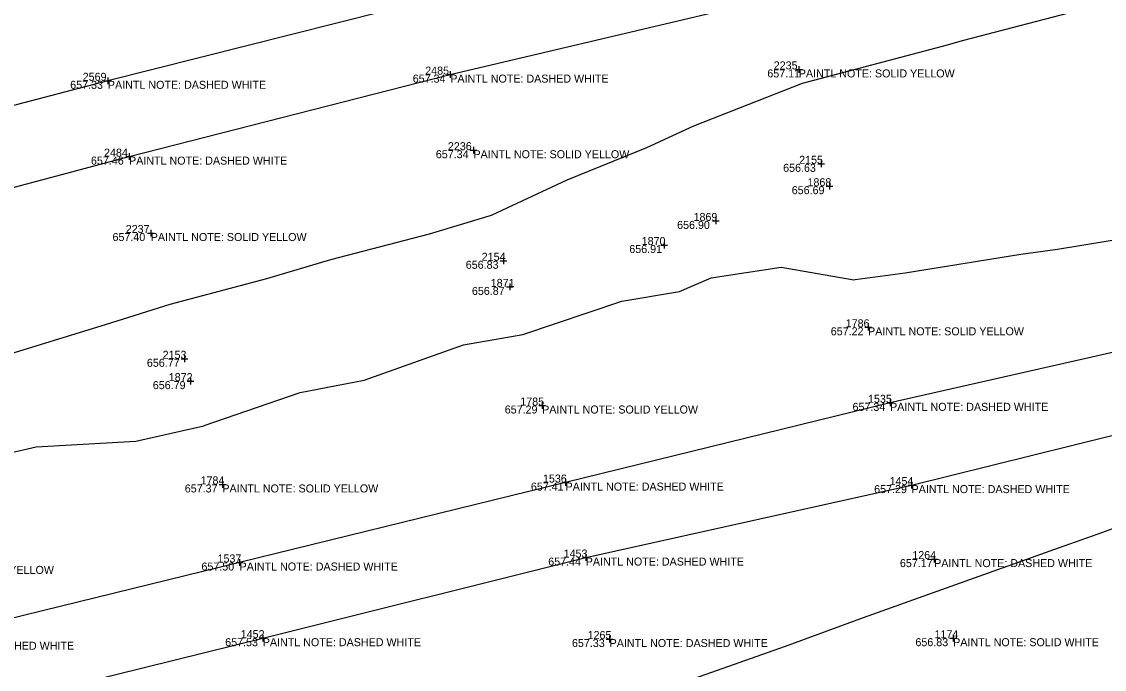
# Model space of a CAD drawing. Extents: x 2129350 to 2137777, y 657588 to 659885.
# Drawn here: x 2135611 to 2135773.3, y 659349.4 to 659446.5 of the extents above; entities that cross this region are included whole.
import ezdxf

# ---------------------------------------------------------------- set-up
doc = ezdxf.new("R2010")
doc.units = 0
for name, color, linetype in [('DT_X_Contour_Minor', 7, 'Continuous'), ('PV_X_COP', 7, 'Continuous'), ('SV_X_Shot_Marker', 7, 'Continuous'), ('SV_X_Text_Comment', 7, 'Continuous'), ('SV_X_Text_Elevation', 7, 'Continuous'), ('SV_X_Text_Name', 7, 'Continuous')]:
    doc.layers.add(name, color=color, linetype=linetype)

msp = doc.modelspace()

# ---------------------------------------------------------------- linework, layer by layer
at = {"layer": 'DT_X_Contour_Minor'}
for points in [[(2135775.44, 659449.75), (2135751.98, 659443.58), (2135749.73, 659442.95), (2135727.99, 659437.21), (2135711.72, 659430.78), (2135704.69, 659427.56), (2135692.73, 659422.69), (2135681.49, 659417.44), (2135681.39, 659417.4), (2135681.37, 659417.4), (2135672.11, 659414.62), (2135657.28, 659410.75), (2135647.69, 659407.89), (2135633.23, 659404.09), (2135623.52, 659401.03), (2135609.37, 659396.69)], [(2135608.83, 659381.76), (2135613.18, 659382.74), (2135628.14, 659383.56), (2135638.33, 659385.9), (2135638.38, 659385.92), (2135652.77, 659390.88), (2135662.35, 659392.71), (2135677.25, 659398.02), (2135686.11, 659399.59), (2135700.95, 659404.59), (2135709.64, 659405.99), (2135714.38, 659408.06), (2135724.83, 659409.66), (2135735.77, 659407.78), (2135735.93, 659407.8), (2135743.43, 659408.79), (2135760.76, 659411.62), (2135766.28, 659412.36), (2135785.42, 659415.52)], [(2135789.93, 659376.02), (2135772.3, 659369.66), (2135767.2, 659367.87), (2135748.9, 659361.3), (2135737.17, 659357.12), (2135725.43, 659352.83), (2135706.63, 659346.19), (2135701.81, 659344.45), (2135701.68, 659344.4), (2135701.67, 659344.4), (2135680.26, 659337.21), (2135678.12, 659336.51), (2135677.87, 659336.43), (2135677.52, 659336.31), (2135655.12, 659328.95), (2135654.89, 659328.87), (2135651.51, 659327.82), (2135634.23, 659322.47), (2135628.95, 659321.03), (2135623.14, 659319.56), (2135608.08, 659315.02)]]:
    msp.add_lwpolyline(points, dxfattribs=at)
at = {"layer": 'PV_X_COP'}
for points in [[(2136359.31, 659593.78), (2136309.46, 659585.92), (2136260.53, 659576.04), (2136210.8, 659566.61), (2136161.75, 659556.71), (2136112.4, 659546.93), (2136063.85, 659536.42), (2136014.78, 659526.2), (2135964.81, 659515.67), (2135916.24, 659504.84), (2135868.06, 659494.99), (2135818.67, 659484.5), (2135769.77, 659472.6), (2135720.59, 659462.09), (2135672.33, 659449.82), (2135623.94, 659437.59), (2135576.14, 659425.09), (2135527.35, 659412.34), (2135478.99, 659399.05)], [(2135482.21, 659388.12), (2135530.34, 659401.09), (2135578.79, 659413.34), (2135627.11, 659426.23), (2135675.26, 659438.52), (2135724.21, 659450.12), (2135773.35, 659461.44), (2135822.03, 659472.55), (2135870.37, 659483.68), (2135919.4, 659494.22), (2135968.26, 659505.22), (2136017.63, 659514.84), (2136066.84, 659525.26), (2136115.91, 659535.55), (2136164.93, 659545.45), (2136213.86, 659555.95), (2136262.67, 659564.74), (2136312.74, 659573.59)], [(2136329.85, 659510.95), (2136280.38, 659502.64), (2136230.88, 659493.54), (2136181.4, 659484.18), (2136132.47, 659474.69), (2136083.19, 659464.43), (2136034.23, 659454.15), (2135985.75, 659444.01), (2135936.41, 659433.42), (2135887.96, 659422.06), (2135838.84, 659411.57), (2135789.51, 659400.28), (2135741.18, 659389.33), (2135692.54, 659377.38), (2135643.68, 659365.4), (2135595.16, 659353.53), (2135547.18, 659341.2), (2135498.35, 659328.82)], [(2135501.4, 659316.76), (2135549.86, 659329.4), (2135598.38, 659342.03), (2135647.15, 659354.06), (2135695.56, 659366.14), (2135744.4, 659377), (2135792.77, 659388.98), (2135841.76, 659399.85), (2135890.98, 659411.01), (2135939.56, 659421.48), (2135988.27, 659432.06), (2136037.65, 659442.77), (2136086.4, 659453.35), (2136135.67, 659463.31), (2136184.84, 659472.56), (2136234.37, 659481.65), (2136283.69, 659491.06), (2136332.92, 659499.96)]]:
    msp.add_lwpolyline(points, dxfattribs=at)
at = {"layer": 'SV_X_Shot_Marker'}
for p, q in [((2135675.26, 659439.02), (2135675.26, 659438.02)), ((2135727, 659439.3), (2135728, 659439.3)), ((2135727.5, 659439.8), (2135727.5, 659438.8)), ((2135727.5, 659439.3), (2135727.5, 659439.3)), ((2135623.44, 659437.59), (2135624.44, 659437.59)), ((2135623.94, 659438.09), (2135623.94, 659437.09)), ((2135623.94, 659437.59), (2135623.94, 659437.59)), ((2135674.76, 659438.52), (2135675.76, 659438.52)), ((2135675.26, 659438.52), (2135675.26, 659438.52)), ((2135678.73, 659427.69), (2135678.73, 659426.69)), ((2135626.61, 659426.23), (2135627.61, 659426.23)), ((2135627.11, 659426.73), (2135627.11, 659425.73)), ((2135627.11, 659426.23), (2135627.11, 659426.23)), ((2135678.23, 659427.19), (2135679.23, 659427.19)), ((2135678.73, 659427.19), (2135678.73, 659427.19)), ((2135730.83, 659425.65), (2135730.83, 659424.65)), ((2135730.33, 659425.15), (2135731.33, 659425.15)), ((2135730.83, 659425.15), (2135730.83, 659425.15)), ((2135731.62, 659421.79), (2135732.62, 659421.79)), ((2135732.12, 659422.29), (2135732.12, 659421.29)), ((2135732.12, 659421.79), (2135732.12, 659421.79)), ((2135714.54, 659416.59), (2135715.54, 659416.59)), ((2135715.04, 659417.09), (2135715.04, 659416.09)), ((2135715.04, 659416.59), (2135715.04, 659416.59)), ((2135629.86, 659414.78), (2135630.86, 659414.78)), ((2135630.36, 659415.28), (2135630.36, 659414.28)), ((2135630.36, 659414.78), (2135630.36, 659414.78)), ((2135706.84, 659412.98), (2135707.84, 659412.98)), ((2135707.34, 659413.48), (2135707.34, 659412.48)), ((2135707.34, 659412.98), (2135707.34, 659412.98)), ((2135683.24, 659411.12), (2135683.24, 659410.12)), ((2135682.74, 659410.62), (2135683.74, 659410.62)), ((2135683.24, 659410.62), (2135683.24, 659410.62)), ((2135683.66, 659406.7), (2135684.66, 659406.7)), ((2135684.16, 659407.2), (2135684.16, 659406.2)), ((2135684.16, 659406.7), (2135684.16, 659406.7)), ((2135737.38, 659400.65), (2135738.38, 659400.65)), ((2135737.88, 659401.15), (2135737.88, 659400.15)), ((2135737.88, 659400.65), (2135737.88, 659400.65)), ((2135635.42, 659396.43), (2135635.42, 659395.43)), ((2135634.92, 659395.93), (2135635.92, 659395.93)), ((2135635.42, 659395.93), (2135635.42, 659395.93)), ((2135635.82, 659392.58), (2135636.82, 659392.58)), ((2135636.32, 659393.08), (2135636.32, 659392.08)), ((2135636.32, 659392.58), (2135636.32, 659392.58)), ((2135688.53, 659388.92), (2135689.53, 659388.92)), ((2135689.03, 659389.42), (2135689.03, 659388.42)), ((2135689.03, 659388.92), (2135689.03, 659388.92)), ((2135740.68, 659389.33), (2135741.68, 659389.33)), ((2135741.18, 659389.83), (2135741.18, 659388.83)), ((2135741.18, 659389.33), (2135741.18, 659389.33)), ((2135640.6, 659377.1), (2135641.6, 659377.1)), ((2135641.1, 659377.6), (2135641.1, 659376.6)), ((2135641.1, 659377.1), (2135641.1, 659377.1)), ((2135692.04, 659377.38), (2135693.04, 659377.38)), ((2135692.54, 659377.88), (2135692.54, 659376.88)), ((2135692.54, 659377.38), (2135692.54, 659377.38)), ((2135743.9, 659377), (2135744.9, 659377)), ((2135744.4, 659377.5), (2135744.4, 659376.5)), ((2135744.4, 659377), (2135744.4, 659377)), ((2135643.68, 659365.9), (2135643.68, 659364.9)), ((2135695.06, 659366.14), (2135696.06, 659366.14)), ((2135695.56, 659366.64), (2135695.56, 659365.64)), ((2135695.56, 659366.14), (2135695.56, 659366.14)), ((2135747.29, 659365.91), (2135748.29, 659365.91)), ((2135747.79, 659366.41), (2135747.79, 659365.41)), ((2135747.79, 659365.91), (2135747.79, 659365.91)), ((2135643.18, 659365.4), (2135644.18, 659365.4)), ((2135643.68, 659365.4), (2135643.68, 659365.4)), ((2135647.15, 659354.56), (2135647.15, 659353.56)), ((2135699.14, 659354.43), (2135699.14, 659353.43)), ((2135750.64, 659354.55), (2135750.64, 659353.55)), ((2135646.65, 659354.06), (2135647.65, 659354.06)), ((2135647.15, 659354.06), (2135647.15, 659354.06)), ((2135698.64, 659353.93), (2135699.64, 659353.93)), ((2135699.14, 659353.93), (2135699.14, 659353.93)), ((2135750.14, 659354.05), (2135751.14, 659354.05)), ((2135750.64, 659354.05), (2135750.64, 659354.05))]:
    msp.add_line(p, q, dxfattribs=at)

# ---------------------------------------------------------------- texts
at = {"layer": 'SV_X_Text_Comment'}
for s, p in [('PAINTL NOTE: SOLID YELLOW', (2135727.5, 659438.1)), ('PAINTL NOTE: DASHED WHITE', (2135623.94, 659436.39)), ('PAINTL NOTE: DASHED WHITE', (2135675.26, 659437.32)), ('PAINTL NOTE: DASHED WHITE', (2135627.11, 659425.03)), ('PAINTL NOTE: SOLID YELLOW', (2135678.73, 659425.99)), ('PAINTL NOTE: SOLID YELLOW', (2135630.36, 659413.58)), ('PAINTL NOTE: SOLID YELLOW', (2135737.88, 659399.45)), ('PAINTL NOTE: SOLID YELLOW', (2135689.03, 659387.73)), ('PAINTL NOTE: DASHED WHITE', (2135741.18, 659388.13)), ('PAINTL NOTE: SOLID YELLOW', (2135641.1, 659375.9)), ('PAINTL NOTE: DASHED WHITE', (2135692.54, 659376.18)), ('PAINTL NOTE: DASHED WHITE', (2135744.4, 659375.8)), ('PAINTL NOTE: DASHED WHITE', (2135695.56, 659364.94)), ('PAINTL NOTE: DASHED WHITE', (2135747.79, 659364.71)), ('PAINTL NOTE: SOLID YELLOW', (2135592.49, 659363.69)), ('PAINTL NOTE: DASHED WHITE', (2135643.68, 659364.2)), ('PAINTL NOTE: DASHED WHITE', (2135595.16, 659352.33)), ('PAINTL NOTE: DASHED WHITE', (2135647.15, 659352.86)), ('PAINTL NOTE: DASHED WHITE', (2135699.14, 659352.73)), ('PAINTL NOTE: SOLID WHITE', (2135750.64, 659352.86))]:
    msp.add_text(s, height=1.2, dxfattribs=at).set_placement(p)
at = {"layer": 'SV_X_Text_Elevation'}
for s, p in [('657.11', (2135722.78, 659438.1)), ('657.33', (2135618.29, 659436.39)), ('657.34', (2135669.63, 659437.32)), ('657.46', (2135621.4, 659425.03)), ('657.34', (2135673.09, 659425.99)), ('656.63', (2135725.15, 659423.95)), ('656.69', (2135726.44, 659420.6)), ('656.90', (2135709.26, 659415.39)), ('657.40', (2135624.63, 659413.58)), ('656.91', (2135702.09, 659411.78)), ('656.83', (2135677.58, 659409.42)), ('656.87', (2135678.5, 659405.5)), ('657.22', (2135732.29, 659399.45)), ('656.77', (2135629.78, 659394.73)), ('656.79', (2135630.67, 659391.38)), ('657.29', (2135683.42, 659387.73)), ('657.34', (2135735.55, 659388.13)), ('657.37', (2135635.46, 659375.9)), ('657.41', (2135687.34, 659376.18)), ('657.29', (2135738.79, 659375.8)), ('657.44', (2135689.94, 659364.94)), ('657.17', (2135742.65, 659364.71)), ('657.50', (2135637.96, 659364.2)), ('657.53', (2135641.52, 659352.86)), ('657.33', (2135693.5, 659352.73)), ('656.83', (2135744.98, 659352.86))]:
    msp.add_text(s, height=1.2, dxfattribs=at).set_placement(p)
at = {"layer": 'SV_X_Text_Name'}
for s, p in [('2235', (2135723.74, 659439.3)), ('2569', (2135620.16, 659437.59)), ('2485', (2135671.5, 659438.52)), ('2484', (2135623.36, 659426.23)), ('2236', (2135674.9, 659427.19)), ('2155', (2135727.55, 659425.15)), ('1868', (2135728.8, 659421.79)), ('1869', (2135711.72, 659416.59)), ('2237', (2135626.61, 659414.78)), ('1870', (2135703.95, 659412.98)), ('2154', (2135679.97, 659410.62)), ('1871', (2135681.32, 659406.7)), ('1786', (2135734.53, 659400.65)), ('2153', (2135632.14, 659395.93)), ('1872', (2135633.06, 659392.58)), ('1785', (2135685.75, 659388.92)), ('1535', (2135737.87, 659389.33)), ('1536', (2135689.15, 659377.38)), ('1784', (2135637.83, 659377.1)), ('1454', (2135741.1, 659377)), ('1453', (2135692.25, 659366.14)), ('1537', (2135640.37, 659365.4)), ('1264', (2135744.51, 659365.91)), ('1452', (2135643.85, 659354.06)), ('1265', (2135695.84, 659353.93)), ('1174', (2135747.84, 659354.05))]:
    msp.add_text(s, height=1.2, dxfattribs=at).set_placement(p)

doc.saveas('drawing.dxf')
